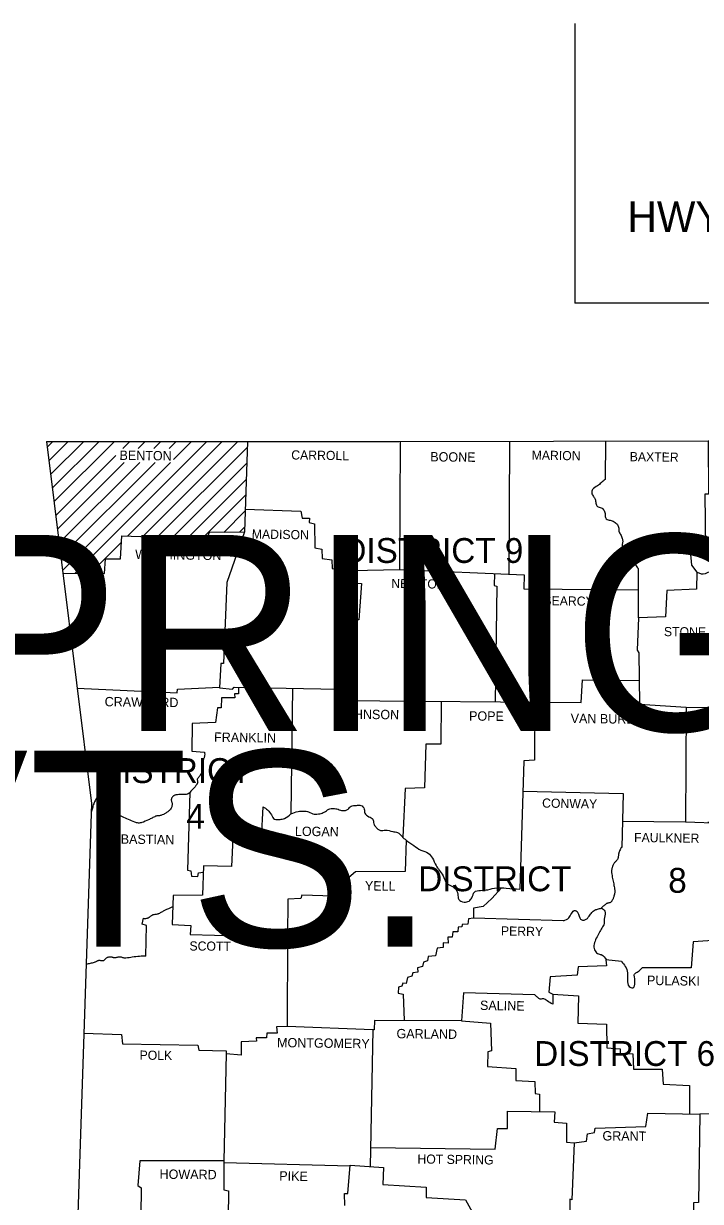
# Model space of a CAD drawing. Extents: x 670147 to 673275, y 705573 to 707613.
# Drawn here: x 672591 to 672901, y 707073 to 707613 of the extents above; entities that cross this region are included whole.
import ezdxf

# ---------------------------------------------------------------- set-up
doc = ezdxf.new("R2010")
doc.units = 0
for name, color, linetype in [('2', 7, 'Continuous'), ('Default', 7, 'Continuous'), ('Level 1', 7, 'Continuous'), ('R_Border', 7, 'Continuous')]:
    doc.layers.add(name, color=color, linetype=linetype)

msp = doc.modelspace()

# ---------------------------------------------------------------- linework, layer by layer
at = {"layer": '2'}
msp.add_line((672750.87, 707151.54), (672749.71, 707088.74), dxfattribs=at)
for points in [[(672601.17, 707421.63), (672762.87, 707421.53), (672904.77, 707421.83), (673072.17, 707424.43), (673149.77, 707426.23)], [(672601.17, 707421.63), (672621.87, 707255.43), (672612.87, 706984.14)], [(672693.49, 707421.57), (672692.07, 707380.03)], [(672692.43, 707390.46), (672717.87, 707389.63), (672718.47, 707386.43), (672721.87, 707386.33), (672721.77, 707384.33), (672724.17, 707383.73), (672724.37, 707372.83), (672727.47, 707372.13), (672727.67, 707367.83), (672732.07, 707367.23), (672732.27, 707363.23), (672740.97, 707362.33), (672763.37, 707362.83), (672763.58, 707421.53)], [(672813.68, 707421.64), (672813.37, 707360.72)], [(672857.68, 707421.73), (672857.47, 707404.13)], [(672904.77, 707421.83), (672904.97, 707397.43), (672903.27, 707397.33), (672903.57, 707372.43), (672896.57, 707371.43), (672897.17, 707364.73), (672899.57, 707361.63), (672899.37, 707353.73), (672885.77, 707353.23), (672885.27, 707341.03), (672872.87, 707340.63), (672872.27, 707325.83), (672872.97, 707324.63), (672873.27, 707301.03), (672894.67, 707299.63), (672894.37, 707246.93), (672911.37, 707246.43), (672911.37, 707192.83), (672897.97, 707191.83), (672896.97, 707180.03), (672874.47, 707179.93)], [(672608.71, 707361.13), (672627.77, 707361.03), (672628.27, 707367.63), (672635.17, 707367.63), (672635.77, 707378.33), (672674.77, 707376.93), (672675.97, 707379.93), (672692.07, 707380.03), (672683.97, 707356.83), (672682.37, 707319.73), (672681.17, 707319.63), (672680.57, 707308.43), (672686.47, 707307.93), (672687.37, 707308.83), (672735.07, 707307.93), (672735.57, 707302.63)], [(672740.76, 707362.35), (672741.17, 707356.73), (672745.77, 707356.43), (672744.57, 707339.63), (672742.47, 707339.73), (672742.07, 707337.03), (672739.67, 707337.03), (672739.57, 707332.43), (672738.07, 707332.33), (672737.57, 707326.43), (672735.37, 707326.13), (672735.07, 707317.13), (672736.07, 707316.43), (672735.07, 707307.93)], [(672763.37, 707362.83), (672820.37, 707360.43), (672820.27, 707353.93), (672872.82, 707353.53)], [(672806.68, 707361.01), (672806.57, 707355.53), (672807.87, 707355.23), (672807.07, 707302.05)], [(672872.87, 707340.63), (672872.77, 707363.13)], [(672615.28, 707308.35), (672661.17, 707306.23), (672661.37, 707307.83), (672680.59, 707308.74)], [(672689.37, 707308.79), (672689.37, 707305.73), (672687.47, 707305.73), (672687.57, 707303.93), (672681.47, 707303.83), (672681.37, 707299.33), (672679.67, 707299.33), (672678.77, 707292.63), (672667.97, 707292.13), (672667.87, 707279.43), (672673.67, 707279.03)], [(672714.07, 707308.33), (672713.37, 707250.63)], [(672735.57, 707302.63), (672846.57, 707301.73), (672847.07, 707312.23), (672873.13, 707311.93)], [(672782.21, 707302.25), (672782.1, 707282.66), (672775.2, 707282.56), (672774.6, 707262.66), (672765.8, 707262.36), (672764.71, 707239.93)], [(672825.28, 707301.9), (672825.07, 707275.33), (672820.27, 707274.93), (672818.37, 707216.13)], [(672894.67, 707299.63), (672946.07, 707299.33), (672950.47, 707301.43), (672950.17, 707262.33), (672947.17, 707261.03), (672944.47, 707258.73), (672943.57, 707257.83), (672943.47, 707246.63), (672904.57, 707246.63)], [(672666.91, 707260.51), (672665.87, 707224.83), (672667.37, 707224.43), (672667.67, 707222.03), (672670.67, 707221.83), (672670.97, 707223.53), (672673.09, 707223.89)], [(672819.82, 707261.04), (672865.77, 707259.93), (672865.17, 707235.23)], [(672700.47, 707253.83), (672699.77, 707239.53), (672686.77, 707239.43), (672686.07, 707226.43), (672673.17, 707226.73), (672672.77, 707213.33), (672659.27, 707213.23), (672658.87, 707199.83), (672667.37, 707199.33), (672667.07, 707195.23), (672711.81, 707194)], [(672865.27, 707247.33), (672894.37, 707246.93)], [(672766.17, 707238.53), (672765.77, 707224.13), (672742.97, 707224.03), (672739.97, 707221.43), (672738.27, 707217.43), (672735.77, 707217.63), (672735.67, 707215.33), (672732.77, 707215.03), (672732.87, 707212.93), (672718.37, 707213.33), (672717.87, 707211.73), (672711.87, 707211.53), (672711.81, 707194)], [(672809.93, 707216.66), (672805.47, 707211.83), (672801.57, 707208.13), (672797.07, 707207.43), (672797.07, 707202.73), (672794.87, 707202.43), (672794.47, 707200.03), (672791.97, 707199.83), (672791.77, 707198.73), (672790.07, 707198.63), (672789.97, 707196.53), (672787.57, 707196.43), (672787.37, 707194.03), (672785.37, 707194.03), (672785.47, 707191.23), (672783.27, 707191.43), (672783.17, 707189.23), (672780.47, 707189.03), (672779.67, 707185.43), (672776.27, 707185.13), (672775.97, 707183.13), (672774.17, 707182.63), (672773.67, 707180.53), (672771.37, 707180.03), (672771.57, 707177.93), (672769.27, 707177.73), (672768.87, 707176.13), (672766.77, 707175.53), (672766.27, 707172.83), (672764.67, 707172.93), (672764.17, 707171.53), (672762.67, 707171.03), (672762.57, 707168.34), (672764.87, 707167.94), (672765.29, 707155.77)], [(672646.77, 707185.33), (672647.07, 707199.43), (672645.07, 707200.03), (672645.67, 707202.73)], [(672838.37, 707201.53), (672797.07, 707202.84)], [(672711.81, 707194), (672711.67, 707153.04), (672706.67, 707152.94), (672707.07, 707149.94), (672702.27, 707150.04), (672702.17, 707147.84), (672697.47, 707147.84), (672697.57, 707146.24), (672690.57, 707146.04), (672690.47, 707139.94), (672683.67, 707140.54), (672682.57, 707091.34), (672644.07, 707091.44), (672643.17, 707080.04), (672644.57, 707079.04), (672644.47, 707066.24), (672615.64, 707067.51)], [(672865.07, 707182.83), (672857.87, 707183.63), (672858.17, 707180.93), (672845.07, 707180.43), (672844.67, 707176.53), (672832.37, 707175.83), (672831.67, 707168.84), (672833.47, 707167.94), (672833.47, 707163.34)], [(672825.27, 707167.54), (672792.57, 707168.54), (672791.67, 707155.64), (672751.67, 707155.84), (672751.51, 707151.51)], [(672833.47, 707167.88), (672845.37, 707167.14), (672844.97, 707154.64), (672858.07, 707154.14), (672858.27, 707143.24), (672864.47, 707142.74), (672864.47, 707140.84), (672870.27, 707140.44), (672870.47, 707133.44), (672883.67, 707133.44), (672884.07, 707126.54), (672896.27, 707125.94), (672896.17, 707112.92)], [(672791.67, 707155.64), (672804.97, 707154.54), (672805.37, 707141.94), (672803.67, 707141.34), (672803.47, 707134.64), (672816.57, 707133.74), (672816.57, 707128.24), (672825.27, 707127.74), (672825.37, 707122.24), (672827.47, 707121.94), (672827.37, 707114.03)], [(672750.87, 707151.54), (672711.67, 707153.04)], [(672751.51, 707151.51), (672750.87, 707151.54)], [(672618.37, 707149.94), (672635.67, 707149.34), (672636.07, 707145.14), (672670.67, 707144.44), (672671.07, 707142.24), (672683.67, 707141.84), (672683.67, 707140.54)], [(673015.47, 707124.44), (672977.67, 707125.44), (672977.47, 707113.14), (672900.97, 707112.84)], [(672749.87, 707097.54), (672807.07, 707096.74), (672808.17, 707106.24), (672812.67, 707106.24), (672812.77, 707114.24), (672834.37, 707113.94), (672834.17, 707109.14), (672839.77, 707108.74), (672839.77, 707099.94), (672843.37, 707099.64), (672843.33, 707098.72)], [(672843.37, 707099.64), (672848.97, 707100.44), (672849.37, 707103.84), (672852.67, 707104.44), (672852.87, 707106.44), (672876.17, 707107.14), (672877.07, 707113.24), (672900.97, 707112.84)], [(672900.97, 707112.84), (672900.37, 707072.24), (672898.07, 707072.14), (672897.77, 707047.04)], [(672843.37, 707099.64), (672842.17, 707073.44), (672841.27, 707073.74), (672841.37, 707060.25)], [(672682.57, 707091.34), (672682.57, 707078.04), (672684.77, 707077.64), (672684.57, 707065.24), (672697.77, 707064.24), (672696.17, 706998.14), (672668.97, 706998.84)], [(672682.57, 707090.64), (672740.46, 707089.12)], [(672738.07, 707070.84), (672737.87, 707076.34), (672739.47, 707076.44), (672740.47, 707089.34), (672755.87, 707088.34), (672755.47, 707080.44), (672775.37, 707079.34), (672775.47, 707074.54), (672793.47, 707073.44), (672796.57, 707068.04), (672794.67, 707065.64), (672795.57, 707061.94), (672860.77, 707059.54)]]:
    msp.add_lwpolyline(points, dxfattribs=at)
for points in [[(672857.47, 707404.13), (672855.67, 707402.63), (672854.07, 707401.23), (672851.67, 707399.53), (672851.37, 707397.93), (672852.17, 707396.33), (672852.97, 707395.03), (672853.27, 707393.23), (672853.97, 707391.73), (672855.67, 707391.13), (672857.07, 707389.83), (672857.57, 707388.03), (672857.77, 707386.33), (672859.37, 707385.53), (672861.17, 707384.93), (672862.87, 707383.73), (672863.67, 707382.23), (672863.87, 707380.33), (672864.57, 707378.83), (672865.37, 707377.03), (672865.57, 707375.53), (672865.37, 707374.03), (672865.77, 707372.63), (672867.07, 707371.23), (672869.37, 707370.53), (672870.97, 707369.53), (672872.07, 707368.13), (672871.37, 707366.43), (672871.47, 707364.93), (672872.77, 707363.13)], [(672899.57, 707361.63), (672903.57, 707360.93), (672905.97, 707361.83), (672907.67, 707359.23), (672908.57, 707357.23), (672910.07, 707354.33), (672912.47, 707353.43), (672914.27, 707351.83), (672914.27, 707350.13), (672912.67, 707348.53), (672911.47, 707346.93), (672911.87, 707345.03), (672912.27, 707342.43), (672912.27, 707339.93), (672911.67, 707337.63), (672911.17, 707335.53), (672911.67, 707333.73), (672913.57, 707334.03), (672915.57, 707335.53), (672917.67, 707335.53), (672919.67, 707334.43), (672921.77, 707332.53), (672923.87, 707332.93), (672925.57, 707333.43), (672927.97, 707334.13), (672929.67, 707333.23), (672931.17, 707332.03), (672932.97, 707330.13), (672934.67, 707328.93), (672936.87, 707327.83), (672939.57, 707327.13), (672942.07, 707325.43), (672942.47, 707322.53), (672942.37, 707320.03), (672942.17, 707316.93), (672941.97, 707313.53), (672942.27, 707310.23), (672943.37, 707308.03), (672944.77, 707305.43), (672945.17, 707303.03), (672945.07, 707299.23)], [(672673.67, 707279.03), (672673.76, 707278.51), (672673.8, 707277.98), (672673.67, 707276.93), (672673.49, 707276.38), (672673.28, 707275.83), (672673.07, 707275.29), (672672.87, 707274.73), (672672.37, 707272.83), (672672.37, 707272.21), (672672.53, 707271.58), (672672.68, 707270.96), (672672.71, 707270.64), (672672.67, 707270.33), (672672.3, 707269.3), (672671.77, 707268.33), (672671.47, 707267.91), (672671.11, 707267.53), (672670.76, 707267.15), (672670.47, 707266.73), (672670.39, 707266.26), (672670.48, 707265.73), (672670.57, 707265.21), (672670.47, 707264.73), (672670.31, 707264.45), (672670.15, 707264.17), (672669.79, 707263.63), (672669.4, 707263.12), (672668.97, 707262.63), (672667.37, 707261.03), (672666.74, 707260.31), (672666.39, 707259.98), (672666.19, 707259.84), (672666.09, 707259.79), (672665.97, 707259.73), (672665.36, 707259.56), (672664.73, 707259.52), (672664.1, 707259.54), (672663.79, 707259.54), (672663.47, 707259.53), (672662.42, 707259.48), (672661.37, 707259.43), (672660.83, 707259.38), (672660.3, 707259.27), (672659.78, 707259.06), (672659.53, 707258.91), (672659.27, 707258.73), (672658.94, 707258.4), (672658.71, 707258.04), (672658.56, 707257.64), (672658.47, 707257.23), (672658.5, 707256.66), (672658.67, 707256.08), (672658.84, 707255.5), (672658.87, 707254.93), (672658.78, 707254.37), (672658.64, 707253.81), (672658.07, 707252.73), (672657.09, 707251.76), (672655.97, 707251.03), (672654.85, 707250.42), (672653.67, 707249.93), (672653.08, 707249.81), (672652.46, 707249.76), (672651.85, 707249.7), (672651.27, 707249.53), (672650.44, 707249.15), (672649.62, 707248.74), (672648.8, 707248.33), (672647.97, 707247.93), (672644.97, 707246.63), (672644.19, 707246.45), (672643.37, 707246.44), (672642.55, 707246.57), (672641.77, 707246.83), (672638.77, 707248.13), (672636.07, 707249.33), (672635.51, 707249.57), (672634.95, 707249.81), (672634.43, 707250.12), (672634.19, 707250.31), (672634.08, 707250.42), (672633.97, 707250.53), (672633.41, 707251.4), (672633.01, 707252.34), (672632.67, 707253.3), (672632.49, 707253.77), (672632.27, 707254.23), (672631.74, 707255.24), (672631.17, 707256.23), (672630.79, 707256.8), (672630.35, 707257.32), (672629.85, 707257.79), (672629.57, 707258.01), (672629.27, 707258.23), (672628.72, 707258.55), (672628.14, 707258.77), (672627.56, 707258.91), (672626.97, 707259.03), (672626.49, 707259.13), (672625.99, 707259.18), (672625.5, 707259.11), (672625.28, 707259), (672625.17, 707258.93), (672625.07, 707258.83), (672623.73, 707257.05), (672622.85, 707255.19), (672622.26, 707253.28), (672621.74, 707251.33)], [(672700.47, 707253.83), (672702.67, 707252.43), (672704.37, 707250.13), (672705.87, 707248.23), (672708.37, 707248.13), (672710.37, 707248.53), (672713.37, 707250.63)], [(672713.37, 707250.63), (672716.67, 707251.73), (672719.07, 707251.93), (672721.47, 707251.53), (672723.97, 707250.53), (672726.67, 707250.73), (672728.67, 707251.43), (672730.67, 707252.73), (672732.87, 707253.13), (672734.97, 707252.73), (672737.17, 707252.13), (672739.57, 707252.83), (672740.97, 707254.13), (672743.37, 707254.53), (672745.47, 707254.53), (672746.97, 707252.83), (672747.27, 707251.03), (672749.17, 707249.33), (672750.87, 707248.23), (672751.37, 707246.13), (672752.27, 707244.63), (672753.17, 707243.63), (672754.47, 707243.03), (672756.67, 707243.23), (672760.07, 707242.53), (672762.27, 707242.03), (672764.27, 707240.33), (672766.17, 707238.53)], [(672766.17, 707238.53), (672769.67, 707236.13), (672772.97, 707234.03), (672776.37, 707232.53), (672778.27, 707230.33), (672779.97, 707226.93), (672781.37, 707224.83), (672783.17, 707222.23), (672784.47, 707219.33), (672786.57, 707217.73), (672788.77, 707216.33), (672789.87, 707213.83), (672790.37, 707211.33), (672792.77, 707210.13), (672795.07, 707210.63), (672796.37, 707212.13), (672797.57, 707214.73), (672800.27, 707215.53), (672803.77, 707215.83), (672807.77, 707216.73), (672812.17, 707216.53), (672818.37, 707216.13)], [(672865.17, 707235.23), (672865.03, 707235.27), (672864.87, 707235.14), (672864.53, 707234.54), (672864.18, 707233.7), (672864.02, 707233.29), (672863.87, 707232.93), (672863.66, 707232.18), (672863.58, 707231.4), (672863.5, 707230.65), (672863.41, 707230.28), (672863.27, 707229.93), (672862.93, 707229.43), (672862.5, 707228.98), (672862.05, 707228.53), (672861.67, 707228.03), (672861.37, 707227.51), (672861.08, 707226.97), (672860.67, 707225.83), (672860.6, 707225.47), (672860.54, 707225.11), (672860.48, 707224.38), (672860.48, 707223.65), (672860.57, 707222.93), (672861.07, 707220.33), (672861.57, 707217.83), (672861.79, 707216.68), (672861.88, 707216.11), (672861.97, 707215.53), (672861.99, 707214.81), (672861.88, 707214.08), (672861.69, 707213.36), (672861.58, 707213), (672861.47, 707212.63), (672861.25, 707211.95), (672860.98, 707211.3), (672860.63, 707210.7), (672860.42, 707210.41), (672860.3, 707210.27), (672860.17, 707210.13), (672859.72, 707209.86), (672859.19, 707209.74), (672858.65, 707209.64), (672858.17, 707209.43), (672857.84, 707209.2), (672857.51, 707208.96), (672856.86, 707208.47), (672856.26, 707207.93), (672855.74, 707207.31)], [(672645.67, 707202.73), (672646.22, 707202.66), (672646.78, 707202.67), (672647.61, 707202.84), (672647.74, 707202.89), (672647.87, 707202.93), (672648.16, 707203.07), (672648.42, 707203.24), (672648.93, 707203.65), (672649.43, 707204.04), (672649.83, 707204.28), (672649.97, 707204.33), (672650.31, 707204.43), (672650.66, 707204.5), (672651.38, 707204.6), (672652.1, 707204.71), (672652.44, 707204.8), (672652.77, 707204.93), (672653.48, 707205.3), (672654.17, 707205.69), (672654.86, 707206.08), (672655.57, 707206.43), (672659.12, 707208.05)], [(672838.37, 707201.53), (672840.87, 707202.93), (672842.17, 707205.03), (672843.77, 707206.33), (672845.37, 707204.53), (672846.77, 707201.93), (672848.27, 707201.93), (672850.17, 707203.73), (672851.37, 707205.33), (672852.87, 707206.53), (672854.47, 707207.03), (672856.17, 707207.23), (672857.47, 707205.33), (672857.07, 707202.33), (672857.07, 707200.33), (672855.97, 707198.23), (672854.77, 707196.03), (672853.47, 707193.53), (672852.47, 707190.83), (672852.67, 707188.23), (672854.07, 707186.53), (672855.67, 707186.03), (672858.1, 707183.61)], [(672646.77, 707185.33), (672646.05, 707185.35), (672645.32, 707185.34), (672643.87, 707185.23), (672640.57, 707184.83), (672637.57, 707184.43), (672637.23, 707184.42), (672636.9, 707184.46), (672636.22, 707184.63), (672635.55, 707184.83), (672635.04, 707184.92), (672634.87, 707184.93), (672634.25, 707184.88), (672633.62, 707184.74), (672632.99, 707184.6), (672632.37, 707184.53), (672631.95, 707184.6), (672631.52, 707184.73), (672631.1, 707184.87), (672630.67, 707184.93), (672630.15, 707184.91), (672629.62, 707184.8), (672629.1, 707184.64), (672628.57, 707184.43), (672628.23, 707184.17), (672627.96, 707183.81), (672627.71, 707183.47), (672627.37, 707183.23), (672627.08, 707183.17), (672626.77, 707183.16), (672626.12, 707183.23), (672625.48, 707183.31), (672625.02, 707183.27), (672624.87, 707183.23), (672624.42, 707183.05), (672623.98, 707182.83), (672623.54, 707182.61), (672623.07, 707182.43), (672622.17, 707182.17), (672621.26, 707181.93), (672620.35, 707181.76), (672619.42, 707181.61)], [(672865.07, 707182.83), (672866.77, 707180.63), (672867.77, 707177.63), (672867.77, 707174.23), (672868.57, 707171.43), (672870.17, 707170.83), (672871.17, 707173.23), (672870.97, 707175.63), (672870.97, 707177.03), (672872.67, 707178.23), (672874.47, 707179.93)], [(672833.47, 707163.34), (672830.87, 707164.84), (672829.37, 707165.74), (672827.77, 707165.64), (672826.47, 707166.44), (672825.27, 707167.54)]]:
    msp.add_spline(points, degree=3, dxfattribs=at)
at = {"layer": 'Level 1'}
for p, q in [((672843.58, 707613.41), (672843.58, 707485.12)), ((673274.58, 707485.12), (672843.58, 707485.12)), ((672601.5, 707419), (672604.13, 707421.63)), ((672602.28, 707412.71), (672611.19, 707421.62)), ((672603.07, 707406.42), (672618.26, 707421.62)), ((672603.85, 707400.14), (672625.33, 707421.61)), ((672604.63, 707393.85), (672632.39, 707421.61)), ((672614.31, 707361.1), (672674.79, 707421.58)), ((672636.25, 707418.39), (672639.46, 707421.6)), ((672638.51, 707378.23), (672681.86, 707421.58)), ((672643.32, 707418.39), (672646.53, 707421.6)), ((672645.34, 707377.99), (672688.93, 707421.57)), ((672650.39, 707418.39), (672653.59, 707421.6)), ((672657.46, 707418.39), (672660.66, 707421.59)), ((672659.42, 707413.28), (672667.73, 707421.59)), ((672605.42, 707387.56), (672632.98, 707415.12)), ((672652.16, 707377.74), (672693.4, 707418.97)), ((672606.2, 707381.27), (672636.88, 707411.95)), ((672606.98, 707374.99), (672643.95, 707411.95)), ((672607.77, 707368.7), (672651.02, 707411.95)), ((672608.55, 707362.41), (672658.09, 707411.95)), ((672658.99, 707377.5), (672693.15, 707411.65)), ((672665.82, 707377.25), (672692.9, 707404.33)), ((672672.64, 707377), (672692.65, 707397.01)), ((672682.56, 707379.85), (672692.4, 707389.69)), ((672689.9, 707380.12), (672692.15, 707382.37)), ((672621.35, 707361.06), (672635.61, 707375.32)), ((672634.98, 707367.63), (672635.18, 707367.83))]:
    msp.add_line(p, q, dxfattribs=at)

# ---------------------------------------------------------------- texts
at = {"layer": '2'}
for s, height, rotation, p in [('BENTON', 4.301, 359.2527, (672634.67, 707413.13)), ('CARROLL', 4.2, 359.1481, (672713.47, 707413.33)), ('BOONE', 4.301, 359.4001, (672777.27, 707412.43)), ('MARION', 4.2, 359.1854, (672823.77, 707413.23)), ('BAXTER', 4.2, 359.256, (672868.77, 707412.53)), ('MADISON', 4.2, 359.0906, (672695.37, 707377.03)), ('WASHINGTON', 4.299, 359.232, (672641.87, 707367.63)), ('NEWTON', 4.2, 359.2717, (672759.37, 707354.33)), ('SEARCY', 4.199, 359.2527, (672829.17, 707346.43)), ('STONE', 4.199, 359.4001, (672884.47, 707332.23)), ('CRAWFORD', 4.299, 359.2771, (672627.87, 707300.03)), ('JOHNSON', 4.301, 359.3514, (672734.87, 707294.33)), ('POPE', 4.301, 359.6155, (672795.07, 707293.43)), ('VAN BUREN', 4.301, 359.3508, (672841.67, 707292.33)), ('FRANKLIN', 4.301, 359.1816, (672678.07, 707283.73)), ('CONWAY', 4.199, 359.0372, (672828.57, 707253.53)), ('LOGAN', 4.301, 359.3969, (672715.17, 707240.53)), ('SEBASTIAN', 4.299, 359.2816, (672627.57, 707237.03)), ('FAULKNER', 4.2, 359.2486, (672870.77, 707237.73)), ('YELL', 4.301, 359.1987, (672747.27, 707215.53)), ('PERRY', 4.2, 359.0858, (672809.67, 707194.83)), ('SCOTT', 4.2, 359.4063, (672666.77, 707187.93)), ('PULASKI', 4.301, 359.0531, (672876.67, 707172.13)), ('SALINE', 4.301, 359.1492, (672800.07, 707160.64)), ('GARLAND', 4.301, 359.3658, (672761.77, 707147.64)), ('MONTGOMERY', 4.301, 359.2944, (672706.97, 707143.54)), ('POLK', 4.199, 359.2152, (672643.87, 707137.84)), ('GRANT', 4.301, 359.4032, (672856.27, 707100.74)), ('HOT SPRING', 4.2, 359.2216, (672771.37, 707090.14)), ('HOWARD', 4.301, 359.5145, (672653.07, 707083.14)), ('PIKE', 4.299, 359.0452, (672707.97, 707082.34))]:
    msp.add_text(s, height=height, rotation=rotation, dxfattribs=at).set_placement(p)
for s, p in [('DISTRICT 9', (672736.97, 707365.83)), ('DISTRICT', (672624.89, 707264.81)), ('4', (672665.39, 707243.81)), ('DISTRICT', (672771.77, 707215.13)), ('8', (672886.47, 707214.43)), ('DISTRICT 6', (672824.97, 707134.94))]:
    msp.add_text(s, height=11.4, dxfattribs=at).set_placement(p)
at = {"layer": 'Default'}
for s, p in [('HWY.  264 BELLVIEW ST.   SPRING ', (670936.05, 707288.67)), ('CREEK RD.  INTERS.  IMPVTS. ', (671034.8, 707189.68))]:
    msp.add_text(s, height=89.9998, dxfattribs=at).set_placement(p)
at = {"layer": 'R_Border'}
msp.add_text('HWY. 264/BELLVIEW ST./SPRING CREEK ', height=14, dxfattribs=at).set_placement((672867.75, 707517.78))

doc.saveas('drawing.dxf')
